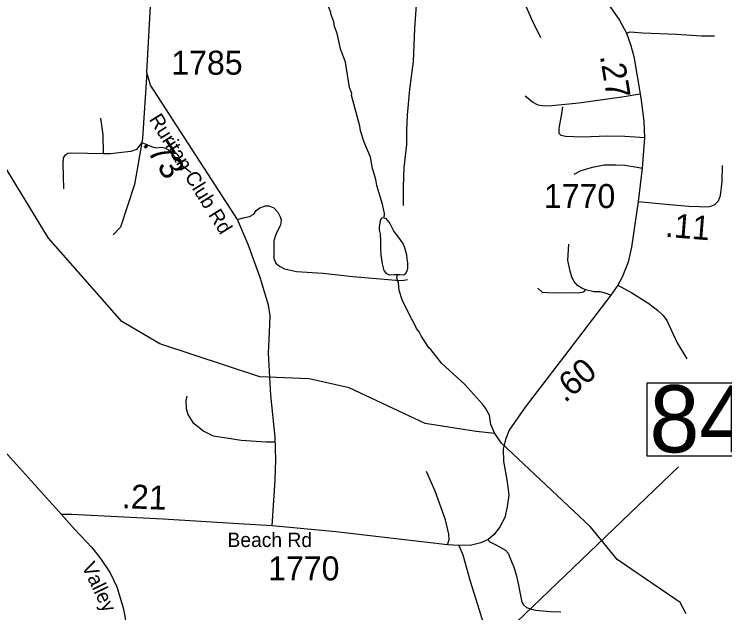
# Model space of a CAD drawing. Extents: x 1159738 to 1321356, y 736314 to 882035.
# Drawn here: x 1275757 to 1279458, y 763510 to 766631 of the extents above; entities that cross this region are included whole.
import ezdxf

# ---------------------------------------------------------------- set-up
doc = ezdxf.new("R2010")
doc.units = 0
for name, color, linetype in [('Exist Hydrographic Creek Single Shore', 7, 'Continuous'), ('Exist Hydrographic Misc Water Feature', 7, 'Continuous'), ('Exist Road Non-System Type 51', 7, 'Continuous'), ('Exist Road Secondary Mileage Hundredths English Label', 7, 'Continuous'), ('Exist Road Secondary Structure Standard Bridge Number Label', 7, 'Continuous'), ('Exist Road Secondary Type 51 Attributed', 7, 'Continuous'), ('Exist Road Secondary Type 51 Label', 7, 'Continuous'), ('Exist Road Secondary Type 51 Number Label', 7, 'Continuous')]:
    doc.layers.add(name, color=color, linetype=linetype)

msp = doc.modelspace()

# ---------------------------------------------------------------- linework, layer by layer
at = {"layer": 'Exist Hydrographic Creek Single Shore'}
msp.add_lwpolyline([(1279256.7, 763505), (1279224.7, 763564.7), (1278896.6, 763787.9), (1278758.6, 763958.1), (1278294.7, 764394.2), (1278259.6, 764444.5), (1278162.6, 764455.9), (1277896.7, 764497.4), (1277500.6, 764682.6), (1277293.6, 764729.4), (1277035.7, 764741.1), (1276514.6, 764912.5), (1276316.7, 765028), (1275935.6, 765462.4), (1275671.6, 765894.4), (1275435.5, 766142.1), (1275229.6, 766238.2), (1275030.6, 766275)], dxfattribs=at)
at = {"layer": 'Exist Hydrographic Misc Water Feature'}
for points in [[(1277684.5, 765568.8), (1277685.2, 765591.8), (1277674.5, 765640.1), (1277645.2, 765736.9), (1277640.1, 765769), (1277623.6, 765825.5), (1277613.3, 765885.8), (1277579.4, 765962.7), (1277561, 766023.2), (1277557.7, 766047.3), (1277514.2, 766208.5), (1277514.4, 766216.5), (1277503.3, 766248.8), (1277483, 766381.4), (1277456.8, 766450.1), (1277439.1, 766530.6), (1277424.1, 766567), (1277420.8, 766591.1), (1277405.9, 766631.6), (1277406.1, 766639.6), (1277344.4, 766793.3), (1277324.2, 766857.8), (1277317.7, 766914), (1277318.3, 766938)], [(1277752.4, 765271.2), (1277736.4, 765271.2), (1277711.4, 765271.1), (1277697, 765278.1), (1277684.1, 765294.6), (1277675.4, 765329.3), (1277667.7, 765375.8), (1277666.4, 765411.8), (1277665.9, 765450.7), (1277664.5, 765483.7), (1277659.8, 765504.4), (1277658.8, 765522.1), (1277660.6, 765531.6), (1277664.8, 765555), (1277670.2, 765566.6), (1277678.4, 765570.8), (1277684.5, 765568.8)], [(1277684.5, 765568.8), (1277690.8, 765566.8), (1277707.1, 765546.5), (1277712.9, 765539.8), (1277723.3, 765518.2), (1277734.6, 765497.4), (1277753.1, 765473.4), (1277766.6, 765454.7), (1277782.2, 765431.6), (1277789.8, 765413.8), (1277794.6, 765395.3), (1277799.2, 765376.8), (1277802.4, 765356.2), (1277804.8, 765334.8), (1277804.8, 765306.9), (1277802.3, 765291.6), (1277793, 765275.6), (1277786.4, 765270.7), (1277765.8, 765271.2), (1277752.4, 765271.2)], [(1278259.6, 764444.5), (1278238.7, 764492.1), (1278232, 764540.3), (1278211.1, 764576.9), (1278195.6, 764597.4), (1278102.6, 764702), (1277981.8, 764811.5), (1277926.7, 764882.2), (1277917.7, 764889.3), (1277877.4, 764950.4), (1277866, 764974.7), (1277852.6, 764993.1), (1277831.8, 765035.7), (1277825.9, 765041.9), (1277776.6, 765141.2), (1277762, 765189.7), (1277759.1, 765229.7), (1277749.8, 765254), (1277752.4, 765271.2)]]:
    msp.add_lwpolyline(points, dxfattribs=at)
at = {"layer": 'Exist Road Non-System Type 51'}
for points in [[(1277783.5, 765632.6), (1277784.7, 765728.7), (1277788.1, 765831.6), (1277801.8, 765950.6), (1277801.8, 766023.8), (1277805.2, 766103.9), (1277816.7, 766240), (1277836.1, 766383.6), (1277844.1, 766556.4), (1277854.4, 766705.6), (1277865.9, 766957.2), (1277886.3, 767182.7), (1277894.3, 767372.6), (1277903.5, 767482.4), (1277914.9, 767536.2)], [(1278619.4, 766987.1), (1278519.4, 766918.5), (1278451.4, 766863), (1278431.1, 766839.6), (1278417, 766815.3), (1278406.9, 766781.7), (1278404.5, 766741.8), (1278407.7, 766707.4), (1278451.4, 766604.7), (1278497.5, 766509.3)], [(1278945.2, 766532.1), (1278965.2, 766538.8), (1279030.5, 766534.1), (1279205.9, 766526.8), (1279336.7, 766518.1), (1279404, 766517.4)], [(1276448.2, 766325.9), (1276424.8, 765984), (1276421, 765961.2)], [(1279014.8, 766214.3), (1278933.3, 766200.1), (1278697.7, 766166.4), (1278557.8, 766152.3), (1278518.8, 766150.5), (1278485.1, 766155.8), (1278456.8, 766171.8), (1278417.8, 766203.7)], [(1279040, 765986.3), (1278990.7, 765990.3), (1278937.3, 765993.6), (1278847.3, 765995), (1278714.6, 765990.3), (1278628, 765992.3), (1278606, 765997.6), (1278594.7, 766009), (1278594.7, 766037), (1278609.3, 766111.1), (1278614, 766147.8)], [(1276222.3, 765902.1), (1276220.5, 766001.6), (1276208.4, 766089.3)], [(1276421, 765961.2), (1276394.4, 765925.7), (1276364.8, 765915.6), (1276317.9, 765908.9), (1276258.7, 765901.9), (1276222.3, 765902.1)], [(1276421, 765961.2), (1276383.9, 765743.6), (1276310.9, 765521), (1276272.7, 765480.5)], [(1276421, 765961.2), (1276479.7, 765936.9), (1276498.3, 765934.6), (1276521.2, 765937.5), (1276540.4, 765934.1), (1276557.4, 765925.2), (1276569, 765913.6), (1276604.8, 765869.3), (1276630.8, 765841.4), (1276677.2, 765806.9)], [(1276222.3, 765902.1), (1276055.4, 765905.5), (1276036.3, 765903.8), (1276020.2, 765894.2), (1276011.9, 765881.9), (1276010.2, 765851.5), (1276013.7, 765720)], [(1278673.3, 765796.4), (1278709.9, 765815.1), (1278768, 765833.8), (1278830, 765845.2), (1278890, 765845.8), (1278937.4, 765843.2), (1279002.1, 765833.8), (1279028.1, 765828.5)], [(1276918.9, 765560.1), (1276949.8, 765569.3), (1276981.8, 765576.2), (1277004.6, 765588.7), (1277017.2, 765607), (1277035.5, 765621.9), (1277065.2, 765632.2), (1277082.4, 765631.1), (1277108.7, 765620.8), (1277129.2, 765597.9), (1277141.8, 765575), (1277146.4, 765557.9), (1277144.1, 765531.5), (1277125.8, 765497.2), (1277117.8, 765477.8), (1277109.8, 765449.2), (1277108.7, 765392), (1277109.8, 765357.7), (1277120.1, 765333.6), (1277138.4, 765316.5), (1277164.7, 765302.8), (1277226.4, 765290.2), (1277364.7, 765281), (1277521, 765264.1), (1277644.4, 765253.8), (1277743.9, 765243.5), (1277778.2, 765242.4), (1277804.5, 765247)], [(1278864.3, 765166.5), (1278835.1, 765176.4), (1278809.3, 765183.7), (1278774.9, 765183.7), (1278732, 765193.6), (1278713.5, 765202.2), (1278691.4, 765216.9), (1278673, 765237.8), (1278662, 765259.9), (1278652.1, 765291.9), (1278641.1, 765346), (1278644.8, 765431.9)], [(1278483.8, 765202.3), (1278505.9, 765181.4), (1278562.4, 765177.8), (1278648.4, 765180.2), (1278695, 765179), (1278724.5, 765183.9), (1278732, 765193.6)], [(1278899.9, 765218.1), (1278973.6, 765178.8), (1279062.1, 765122.2), (1279107.5, 765087.8), (1279137, 765060.8), (1279155.4, 765033.8), (1279177.5, 764989.5), (1279210.6, 764917), (1279259.4, 764834)], [(1276655.3, 764639.2), (1276649.9, 764617.9), (1276651.7, 764575.4), (1276660.6, 764543.4), (1276687.1, 764502.7), (1276743.8, 764456.6), (1276793.4, 764433.5), (1276862.5, 764422.9), (1276938.7, 764410.5), (1277069.8, 764401.6), (1277115.8, 764401.6)], [(1278014.3, 763865.4), (1278021.5, 763892.2), (1278020.6, 763920.7), (1278002.7, 763994.8), (1277950.1, 764143.8), (1277903.8, 764246.9)], [(1278073.2, 763861), (1278092.8, 763812.1), (1278132, 763674.8), (1278178.3, 763526.7), (1278221.1, 763383.3), (1278237.1, 763352.5), (1278272.8, 763305.2)], [(1278224.5, 763891.9), (1278230.8, 763881.7), (1278268.2, 763863), (1278315.5, 763836.2), (1278328.8, 763821.1), (1278342.2, 763789.9), (1278358.2, 763748.8), (1278371.6, 763707.8), (1278381.4, 763663.2), (1278390.3, 763618.6), (1278401, 763566), (1278409.9, 763551.7), (1278424.2, 763537.4), (1278445.6, 763530.3), (1278474.1, 763524.9), (1278550.8, 763517.8), (1278604.3, 763516)]]:
    msp.add_lwpolyline(points, dxfattribs=at)
at = {"layer": 'Exist Road Secondary Structure Standard Bridge Number Label'}
msp.add_line((1277196.4, 762334.1), (1279217.4, 764271.8), dxfattribs=at)
msp.add_lwpolyline([(1279052.8, 764709.3), (1279697, 764709.3), (1279697, 764327), (1279052.8, 764327)], close=True, dxfattribs=at)
at = {"layer": 'Exist Road Secondary Type 51 Attributed'}
for points in [[(1277099.5, 763963.5), (1277115.4, 764202.2), (1277120, 764307.1), (1277115.4, 764425.2), (1277092.6, 764644.9), (1277081.2, 764863.4), (1277088, 765010.7), (1277089.2, 765058.7), (1277081.2, 765113.6), (1277037.8, 765257.5), (1276974.9, 765430.9), (1276918.9, 765560.1), (1276466.3, 766259.8), (1276448.2, 766325.9), (1276472.6, 766799.3), (1276463.9, 766908.9), (1276453.5, 766991.5), (1276439.6, 767077.5), (1276425.6, 767170.3), (1276418.7, 767236), (1276397.8, 767355.8), (1276380.5, 767495.7), (1276361.3, 767656)], [(1278619.4, 766987.1), (1278864.6, 766664.1), (1278909.3, 766600.1), (1278945.2, 766532.1), (1278967.2, 766473.4), (1278983.8, 766410.7), (1279019.9, 766194.8), (1279035.4, 766073.1), (1279040, 765986.3), (1279028.1, 765828.5), (1279006.7, 765654.5)], [(1279006.7, 765654.5), (1279169.2, 765638.6), (1279270.6, 765629.9), (1279326, 765627.9), (1279368.7, 765625.9), (1279390.7, 765631.2), (1279406.7, 765639.2), (1279424.7, 765657.9), (1279435.4, 765685.3), (1279444, 765759.4), (1279446.6, 765841.8)], [(1279006.7, 765654.5), (1278971.9, 765416.7), (1278954.7, 765338.5), (1278923.2, 765260.2), (1278899.9, 765218.1), (1278864.3, 765166.5), (1278622.3, 764849.9), (1278418.7, 764582.3), (1278334.6, 764462), (1278316.4, 764413.1), (1278302.9, 764363.4), (1278304.7, 764300), (1278324.5, 764193.5), (1278333.2, 764123.9), (1278324.3, 764062.3), (1278311.8, 764007.9), (1278286.9, 763958.8), (1278256.6, 763918.7), (1278224.5, 763891.9), (1278186.4, 763874.4), (1278139.1, 763863.7), (1278073.2, 763861), (1278014.3, 763865.4), (1277431.9, 763932.8), (1277099.5, 763963.5)], [(1275564, 764507.6), (1275578.6, 764491.1), (1276003.2, 764023.1)], [(1277099.5, 763963.5), (1276925.7, 763974.9), (1276531.8, 763997.8), (1276055.7, 764022.9), (1276003.2, 764023.1)], [(1276003.2, 764023.1), (1276073.1, 763945.2), (1276160.3, 763850.3), (1276206.4, 763793.1), (1276255.7, 763718.6), (1276290.8, 763645.7), (1276323.6, 763537.2), (1276333.6, 763493.3), (1276342.1, 763430), (1276352.5, 763191.1), (1276351.1, 763088.1), (1276358.2, 763019.9), (1276372.9, 762951), (1276400.5, 762875.2), (1276450.8, 762773), (1276528.9, 762634.7), (1276638.3, 762430.3), (1276659.3, 762395.2)]]:
    msp.add_lwpolyline(points, dxfattribs=at)

# ---------------------------------------------------------------- texts
at = {"layer": 'Exist Road Secondary Mileage Hundredths English Label'}
for s, rotation, p in [('.27', 279.4726, (1278806.9, 766412.7)), ('.73', 302.957, (1276421.6, 765954.8)), ('.11', 355.4243, (1279144.4, 765470.6)), ('.60', 40.9729, (1278625.4, 764602.1)), ('.21', 357.7015, (1276316, 764056.5))]:
    msp.add_text(s, height=125, rotation=rotation, dxfattribs=at).set_placement(p)
at = {"layer": 'Exist Road Secondary Structure Standard Bridge Number Label'}
msp.add_text('84', height=350, dxfattribs=at).set_placement((1279065.4, 764346.8))
at = {"layer": 'Exist Road Secondary Type 51 Label'}
for s, rotation, p in [('Ruritan Club Rd', 301.8915, (1276456.2, 766082.6)), ('Beach Rd', 359.9614, (1276867.6, 763853.4)), ('Valley', 295.6606, (1276106.7, 763752.8))]:
    msp.add_text(s, height=75, rotation=rotation, dxfattribs=at).set_placement(p)
at = {"layer": 'Exist Road Secondary Type 51 Number Label'}
for s, p in [('1785', (1276574.6, 766315.2)), ('1770', (1278515.5, 765620.2)), ('1770', (1277079, 763679.5))]:
    msp.add_text(s, height=125, dxfattribs=at).set_placement(p)

doc.saveas('drawing.dxf')
